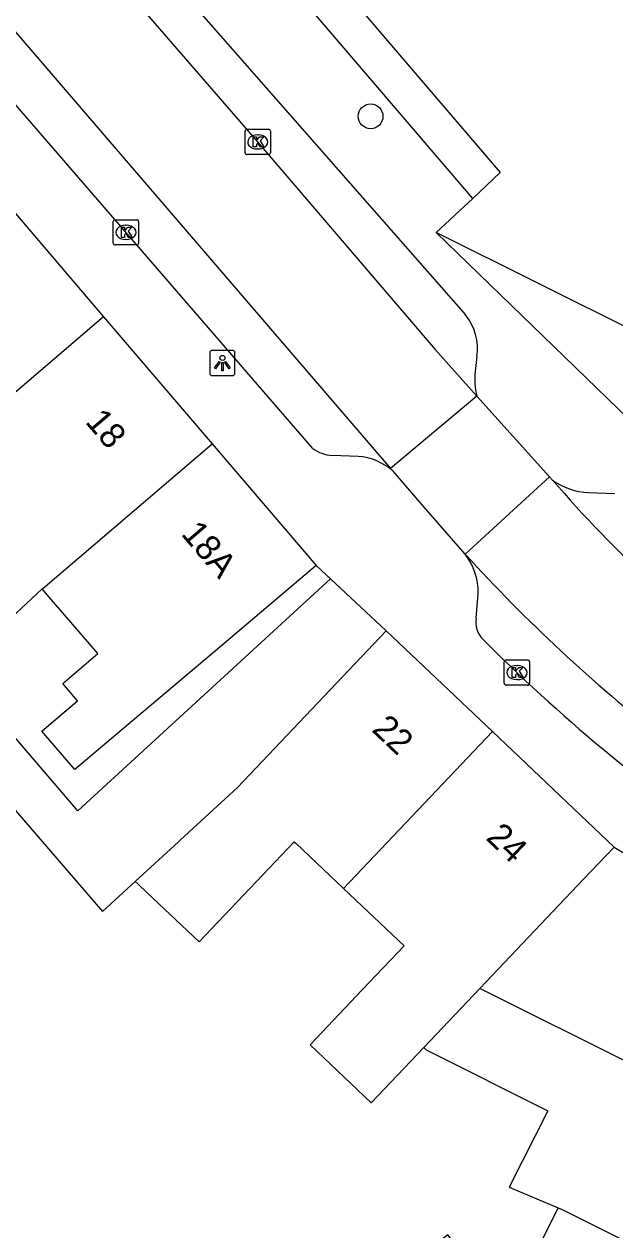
# Model space of a CAD drawing. Extents: x 160356 to 161355, y 381727 to 382845.
# Drawn here: x 160962.96 to 160986.31, y 382540.1 to 382587.78 of the extents above; entities that cross this region are included whole.
import ezdxf

# ---------------------------------------------------------------- set-up
doc = ezdxf.new("R2010")
doc.units = 0
for name, color, linetype in [('IMGEO_Boom', 7, 'Continuous'), ('IMGEO_Kolk', 7, 'Continuous'), ('IMGEO_Lichtpunt', 7, 'Continuous'), ('IMGEO_Muur', 7, 'Continuous'), ('IMGEO_Pand', 7, 'Continuous'), ('IMGEO_Pand_nummerreeks', 7, 'Continuous'), ('IMGEO_Rijbaan_lokaal_open', 7, 'Continuous'), ('IMGEO_Voetpad_open', 7, 'Continuous')]:
    doc.layers.add(name, color=color, linetype=linetype)

msp = doc.modelspace()

# ---------------------------------------------------------------- linework, layer by layer
at = {"layer": 'IMGEO_Boom'}
msp.add_circle((160976.657, 382584.137), 0.489, dxfattribs=at)
at = {"layer": 'IMGEO_Kolk'}
for p, q in [((160971.773, 382583.626), (160972.625, 382583.626)), ((160971.698, 382582.7), (160971.698, 382583.552)), ((160972.186, 382583.406), (160972.211, 382583.406)), ((160972.699, 382583.552), (160972.699, 382582.7)), ((160972.209, 382582.846), (160972.184, 382582.846)), ((160972.625, 382582.626), (160971.773, 382582.626)), ((160966.484, 382579.124), (160966.484, 382579.976)), ((160966.559, 382580.05), (160967.411, 382580.05)), ((160966.972, 382579.83), (160966.997, 382579.83)), ((160967.485, 382579.976), (160967.485, 382579.124)), ((160967.411, 382579.05), (160966.559, 382579.05)), ((160966.995, 382579.27), (160966.97, 382579.27)), ((160982.014, 382562.644), (160982.866, 382562.644)), ((160981.939, 382561.718), (160981.939, 382562.57)), ((160982.427, 382562.424), (160982.452, 382562.424)), ((160982.94, 382562.57), (160982.94, 382561.718)), ((160982.45, 382561.864), (160982.425, 382561.864)), ((160982.866, 382561.644), (160982.014, 382561.644))]:
    msp.add_line(p, q, dxfattribs=at)
for points in [[(160971.773, 382583.626), (160972.625, 382583.626)], [(160971.698, 382582.7), (160971.698, 382583.552)], [(160972.019, 382583.326), (160972.142, 382583.326), (160972.142, 382583.175), (160972.272, 382583.326), (160972.436, 382583.326), (160972.29, 382583.175), (160972.443, 382582.926), (160972.291, 382582.926), (160972.206, 382583.09), (160972.142, 382583.023), (160972.142, 382582.926), (160972.019, 382582.926), (160972.019, 382583.326)], [(160972.699, 382583.552), (160972.699, 382582.7)], [(160972.625, 382582.626), (160971.773, 382582.626)], [(160966.484, 382579.124), (160966.484, 382579.976)], [(160966.559, 382580.05), (160967.411, 382580.05)], [(160967.485, 382579.976), (160967.485, 382579.124)], [(160966.805, 382579.75), (160966.928, 382579.75), (160966.928, 382579.599), (160967.058, 382579.75), (160967.222, 382579.75), (160967.076, 382579.599), (160967.229, 382579.35), (160967.077, 382579.35), (160966.992, 382579.514), (160966.928, 382579.447), (160966.928, 382579.35), (160966.805, 382579.35), (160966.805, 382579.75)], [(160967.411, 382579.05), (160966.559, 382579.05)], [(160982.014, 382562.644), (160982.866, 382562.644)], [(160981.939, 382561.718), (160981.939, 382562.57)], [(160982.26, 382562.344), (160982.383, 382562.344), (160982.383, 382562.193), (160982.513, 382562.344), (160982.677, 382562.344), (160982.531, 382562.193), (160982.684, 382561.944), (160982.532, 382561.944), (160982.447, 382562.108), (160982.383, 382562.041), (160982.383, 382561.944), (160982.26, 382561.944), (160982.26, 382562.344)], [(160982.94, 382562.57), (160982.94, 382561.718)], [(160982.866, 382561.644), (160982.014, 382561.644)]]:
    msp.add_lwpolyline(points, dxfattribs=at)
for centre, start, end in [((160971.775, 382583.55), 91.552, 178.448), ((160971.775, 382583.55), 91.552, 178.448), ((160972.623, 382583.55), 1.552, 88.448), ((160972.623, 382583.55), 1.552, 88.448), ((160971.775, 382582.702), 181.552, 268.448), ((160971.775, 382582.702), 181.552, 268.448), ((160972.623, 382582.702), 271.552, 358.448), ((160972.623, 382582.702), 271.552, 358.448), ((160966.561, 382579.974), 91.552, 178.448), ((160966.561, 382579.974), 91.552, 178.448), ((160967.409, 382579.974), 1.552, 88.448), ((160967.409, 382579.974), 1.552, 88.448), ((160966.561, 382579.126), 181.552, 268.448), ((160966.561, 382579.126), 181.552, 268.448), ((160967.409, 382579.126), 271.552, 358.448), ((160967.409, 382579.126), 271.552, 358.448), ((160982.016, 382562.568), 91.552, 178.448), ((160982.016, 382562.568), 91.552, 178.448), ((160982.864, 382562.568), 1.552, 88.448), ((160982.864, 382562.568), 1.552, 88.448), ((160982.016, 382561.72), 181.552, 268.448), ((160982.016, 382561.72), 181.552, 268.448), ((160982.864, 382561.72), 271.552, 358.448), ((160982.864, 382561.72), 271.552, 358.448)]:
    msp.add_arc(centre, 0.0765, start, end, dxfattribs=at)
for centre, major_axis, ratio, start_param, end_param in [((160972.185, 382583.126), (-0.387, 0.002), 0.722429, 4.712389, 7.853982), ((160972.21, 382583.126), (-0.39, 0.002), 0.717154, 1.570796, 4.712389), ((160966.971, 382579.55), (-0.387, 0.002), 0.722429, 4.712389, 7.853982), ((160966.996, 382579.55), (-0.39, 0.002), 0.717154, 1.570796, 4.712389), ((160982.426, 382562.144), (-0.387, 0.002), 0.722429, 4.712389, 7.853982), ((160982.451, 382562.144), (-0.39, 0.002), 0.717154, 1.570796, 4.712389)]:
    msp.add_ellipse(centre, major_axis=major_axis, ratio=ratio, start_param=start_param, end_param=end_param, dxfattribs=at)
at = {"layer": 'IMGEO_Lichtpunt'}
for p, q in [((160970.3, 382574.785), (160970.3, 382573.978)), ((160970.3, 382574.785), (160970.3, 382573.978)), ((160971.202, 382574.88), (160970.394, 382574.88)), ((160971.202, 382574.88), (160970.394, 382574.88)), ((160971.296, 382573.978), (160971.296, 382574.785)), ((160971.296, 382573.978), (160971.296, 382574.785)), ((160970.394, 382573.884), (160971.202, 382573.884)), ((160970.394, 382573.884), (160971.202, 382573.884))]:
    msp.add_line(p, q, dxfattribs=at)
for points in [[(160970.674, 382574.449), (160970.713, 382574.421), (160970.525, 382574.159), (160970.487, 382574.186), (160970.674, 382574.449)], [(160970.776, 382574.401), (160970.823, 382574.401), (160970.823, 382574.079), (160970.776, 382574.079), (160970.776, 382574.401)], [(160970.886, 382574.421), (160970.924, 382574.448), (160971.111, 382574.186), (160971.072, 382574.158), (160970.886, 382574.421)]]:
    msp.add_lwpolyline(points, dxfattribs=at)
msp.add_circle((160970.799, 382574.583), 0.0994, dxfattribs=at)
for centre, start, end in [((160970.394, 382574.785), 90, 180), ((160970.394, 382574.785), 90, 180), ((160971.202, 382574.785), 0, 90), ((160971.202, 382574.785), 0, 90), ((160970.394, 382573.978), 180, 270), ((160970.394, 382573.978), 180, 270), ((160971.202, 382573.978), 270, 0), ((160971.202, 382573.978), 270, 360)]:
    msp.add_arc(centre, 0.0946, start, end, dxfattribs=at)
at = {"layer": 'IMGEO_Muur'}
msp.add_lwpolyline([(160974.509, 382566.371), (160977.275, 382563.792)], dxfattribs=at)
at = {"layer": 'IMGEO_Pand'}
for points in [[(160968.001, 382598.047), (160968.042, 382597.998), (160981.782, 382581.91), (160980.695, 382580.891)], [(160961.999, 382581.006), (160966.103, 382576.206)], [(160979.253, 382579.538), (160980.695, 382580.891)], [(160993.459, 382574.88), (160992.022, 382573.414), (160992.38, 382573.236), (160992.291, 382573.057), (160987.266, 382575.555), (160979.253, 382579.538)], [(160966.103, 382576.206), (160959.362, 382570.443)], [(160966.103, 382576.206), (160970.39, 382571.189)], [(160963.679, 382565.449), (160963.703, 382565.472), (160970.39, 382571.189)], [(160970.39, 382571.189), (160974.509, 382566.371)], [(160963.679, 382565.449), (160962.426, 382564.274), (160962.284, 382564.442), (160960.763, 382563.153), (160959.762, 382564.335), (160961.282, 382565.624), (160960.543, 382566.496), (160961.812, 382567.582), (160959.362, 382570.443)], [(160974.509, 382566.371), (160970.691, 382563.144), (160964.963, 382558.303), (160963.663, 382559.821), (160965.074, 382561.028), (160964.49, 382561.71), (160965.869, 382562.89), (160964.559, 382564.421), (160963.956, 382565.125), (160963.679, 382565.449)], [(160967.351, 382553.882), (160969.063, 382555.455), (160969.14, 382555.525), (160971.39, 382557.591), (160973.834, 382560.166), (160977.275, 382563.792)], [(160977.275, 382563.792), (160981.474, 382559.807)], [(160981.474, 382559.807), (160975.589, 382553.605)], [(160981.474, 382559.807), (160986.285, 382555.24)], [(160967.351, 382553.882), (160967.467, 382553.773), (160967.811, 382553.446), (160969.874, 382551.488), (160973.64, 382555.455), (160973.714, 382555.386), (160975.589, 382553.605)], [(160986.285, 382555.24), (160985.075, 382553.97), (160980.981, 382549.653)], [(160986.285, 382555.24), (160990.245, 382552.874), (160997.768, 382549.068)], [(160975.589, 382553.605), (160977.979, 382551.337), (160976.327, 382549.596), (160974.262, 382547.42), (160976.683, 382545.123), (160978.763, 382547.315)], [(160980.981, 382549.653), (160978.763, 382547.315)], [(160994.603, 382542.99), (160987.162, 382546.715), (160987.1, 382546.59), (160980.981, 382549.653)], [(160978.763, 382547.315), (160978.858, 382547.226), (160983.669, 382544.807), (160982.141, 382541.787), (160984.074, 382540.977)], [(160984.074, 382540.977), (160982.42, 382537.707), (160981.143, 382538.242), (160980.607, 382538.755), (160979.707, 382539.911), (160978.186, 382538.728), (160979.645, 382536.853), (160980.078, 382536.296), (160979.28, 382535.493), (160979.593, 382535.337), (160979.707, 382535.279), (160984.065, 382533.099), (160988.537, 382530.862), (160991.696, 382537.178)], [(160984.074, 382540.977), (160984.253, 382540.902), (160991.696, 382537.178)]]:
    msp.add_lwpolyline(points, dxfattribs=at)
at = {"layer": 'IMGEO_Rijbaan_lokaal_open'}
for points in [[(160947.852, 382604.361), (160961.919, 382588.266), (160977.447, 382570.217)], [(160963.079, 382593.642), (160972.179, 382583.148), (160979.215, 382574.917), (160980.852, 382573.073)], [(160980.852, 382573.073), (160977.447, 382570.217)], [(160980.852, 382573.073), (160983.726, 382569.883)], [(160977.447, 382570.217), (160977.547, 382570.1)], [(160980.393, 382566.829), (160978.77, 382568.679), (160977.547, 382570.1)], [(160983.726, 382569.883), (160980.393, 382566.829)], [(160983.726, 382569.883), (160983.85, 382569.746)]]:
    msp.add_lwpolyline(points, dxfattribs=at)
for centre, radius, start, end in [((161027.416, 382607.701), 57.78, 221.06258, 232.23649), ((161028.201, 382610.343), 64.646, 222.30786, 231.8411)]:
    msp.add_arc(centre, radius, start, end, dxfattribs=at)
at = {"layer": 'IMGEO_Voetpad_open'}
for points in [[(160974.371, 382571.002), (160948.195, 382601.298)], [(160980.695, 382580.891), (160966.913, 382597.007)], [(160964.27, 382594.688), (160980.403, 382576.287)], [(160979.253, 382579.538), (160990.257, 382568.875)], [(160980.853, 382574.636), (160980.791, 382574.047)], [(160951.744, 382572.236), (160950.29, 382570.99), (160966.053, 382552.69), (160967.351, 382553.882)], [(160975.075, 382565.843), (160965.086, 382556.671), (160951.744, 382572.236)], [(160976.163, 382570.69), (160975.137, 382570.729)], [(160985.272, 382569.265), (160986.314, 382569.225)], [(160974.509, 382566.371), (160975.075, 382565.843)], [(160975.075, 382565.843), (160977.275, 382563.792)], [(160980.835, 382564.287), (160980.908, 382565.274)]]:
    msp.add_lwpolyline(points, dxfattribs=at)
for centre, radius, start, end in [((160978.822, 382574.969), 2.059, 350.6869, 39.8057), ((160983.457, 382573.725), 2.686, 173.1151, 194.0523), ((160975.233, 382572.21), 1.484, 234.4863, 266.2819), ((160975.999, 382568.386), 2.31, 47.9056, 85.9173), ((160985.362, 382571.873), 2.609, 234.5947, 268.0284), ((160978.434, 382565.317), 2.475, 358.9981, 37.6506), ((160981.719, 382564.108), 0.902, 168.5704, 220.4881), ((161028.079, 382610.071), 66.182, 224.69558, 235.98625)]:
    msp.add_arc(centre, radius, start, end, dxfattribs=at)

# ---------------------------------------------------------------- texts
at = {"layer": 'IMGEO_Pand_nummerreeks'}
for s, rotation, p in [('18', 310.5251, (160965.346, 382572.043)), ('18A', 310.5251, (160969.134, 382567.611)), ('22', 316.4953, (160976.667, 382559.846)), ('24', 316.4939, (160981.176, 382555.568))]:
    msp.add_text(s, height=1, rotation=rotation, dxfattribs=at).set_placement(p)

doc.saveas('drawing.dxf')
